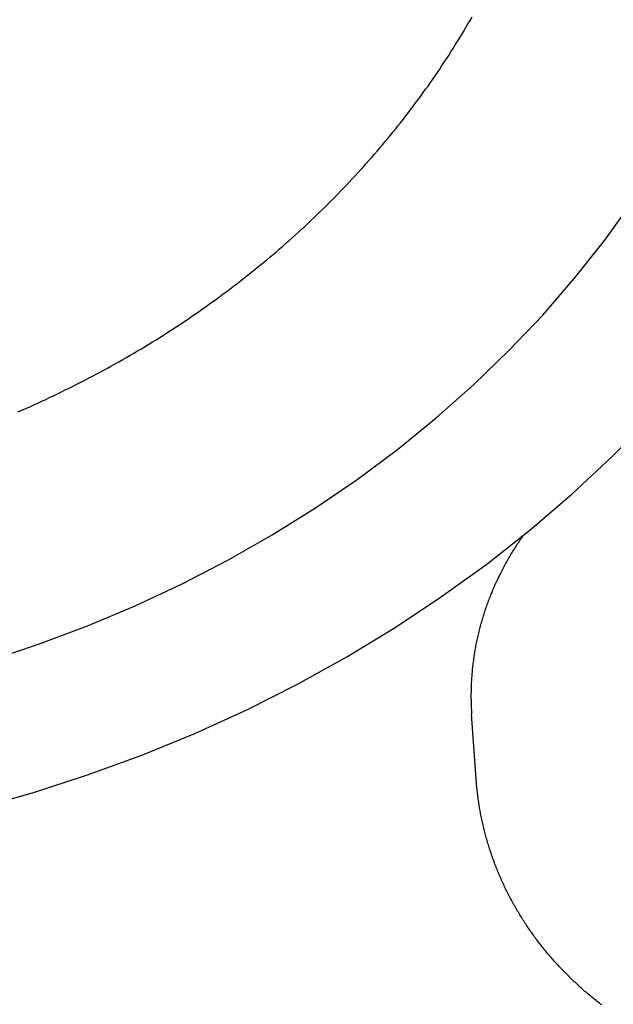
# Model space of a CAD drawing. Extents: x 1107 to 4046, y 937 to 3355.
# Tile 471 of 656: x 2204.02 to 2208.7, y 2650.51 to 2658.28. Entities that reach past the tile are written whole.
import ezdxf

# ---------------------------------------------------------------- set-up
doc = ezdxf.new("R2010")
doc.units = 0
doc.layers.add('KF_VIDA_L___C_REAR', color=7, linetype='CONTINUOUS')

# ---------------------------------------------------------------- blocks, each defined once
blk = doc.blocks.new('KF_VIDA_L___C_REAR')
at = {"layer": 'KF_VIDA_L___C_REAR'}
blk.add_line((20.640838, 963.074954), (20.605126, 963.585339), dxfattribs=at)
for points in [[(16.6984, 962.841, 0), (17.1391, 962.966, 0), (17.5732, 963.107, 0), (18.0001, 963.263, 0), (18.419, 963.435, 0), (18.8292, 963.622, 0), (19.23, 963.824, 0), (19.6205, 964.04, 0), (20.0002, 964.271, 0), (20.3683, 964.515, 0), (20.7242, 964.772, 0), (21.0673, 965.042, 0), (21.397, 965.324, 0), (21.7126, 965.618, 0), (22.0137, 965.923, 0), (22.2996, 966.239, 0), (22.5699, 966.566, 0), (22.8241, 966.901, 0), (23.0617, 967.246, 0), (23.2823, 967.599, 0), (23.4856, 967.96, 0), (23.6712, 968.328, 0), (23.8386, 968.702, 0), (23.9877, 969.082, 0)], [(16.7943, 964.008, 0), (17.1865, 964.139, 0), (17.5718, 964.283, 0), (17.9496, 964.442, 0), (18.3191, 964.615, 0), (18.6797, 964.802, 0), (19.0306, 965.002, 0), (19.3713, 965.215, 0), (19.7011, 965.44, 0), (20.0194, 965.677, 0), (20.3256, 965.926, 0), (20.6191, 966.186, 0), (20.8995, 966.457, 0), (21.166, 966.738, 0), (21.4184, 967.029, 0), (21.6561, 967.329, 0), (21.8786, 967.638, 0), (22.0856, 967.954, 0), (22.2766, 968.278, 0), (22.4514, 968.609, 0), (22.6095, 968.946, 0), (22.7507, 969.288, 0)], [(17.0224, 965.973, 0), (17.054, 965.987, 0), (17.0856, 966, 0), (17.1171, 966.014, 0), (17.1485, 966.028, 0), (17.1799, 966.043, 0), (17.2111, 966.057, 0), (17.2423, 966.072, 0), (17.2735, 966.086, 0), (17.3045, 966.101, 0), (17.3355, 966.116, 0), (17.3664, 966.131, 0), (17.3973, 966.146, 0), (17.4281, 966.161, 0), (17.4587, 966.176, 0), (17.4894, 966.192, 0), (17.5199, 966.207, 0), (17.5504, 966.223, 0), (17.5807, 966.239, 0), (17.6111, 966.255, 0), (17.6413, 966.271, 0), (17.6714, 966.287, 0), (17.7015, 966.303, 0), (17.7315, 966.319, 0), (17.7614, 966.336, 0), (17.7912, 966.353, 0), (17.8209, 966.369, 0), (17.8506, 966.386, 0), (17.8802, 966.403, 0), (17.9096, 966.42, 0), (17.939, 966.437, 0), (17.9683, 966.455, 0), (17.9976, 966.472, 0), (18.0267, 966.49, 0), (18.0558, 966.507, 0), (18.0847, 966.525, 0), (18.1136, 966.543, 0), (18.1424, 966.561, 0), (18.1711, 966.579, 0), (18.1997, 966.597, 0), (18.2282, 966.616, 0), (18.2566, 966.634, 0), (18.2849, 966.653, 0), (18.3132, 966.671, 0), (18.3413, 966.69, 0), (18.3694, 966.709, 0), (18.3973, 966.728, 0), (18.4252, 966.747, 0), (18.4529, 966.766, 0), (18.4806, 966.786, 0), (18.5081, 966.805, 0), (18.5356, 966.825, 0), (18.563, 966.844, 0), (18.5903, 966.864, 0), (18.6174, 966.884, 0), (18.6445, 966.904, 0), (18.6715, 966.924, 0), (18.6983, 966.944, 0), (18.7251, 966.965, 0), (18.7518, 966.985, 0), (18.7783, 967.006, 0), (18.8048, 967.026, 0), (18.8311, 967.047, 0), (18.8574, 967.068, 0), (18.8835, 967.089, 0), (18.9096, 967.11, 0), (18.9355, 967.131, 0), (18.9613, 967.152, 0), (18.987, 967.174, 0), (19.0127, 967.195, 0), (19.0382, 967.217, 0), (19.0636, 967.238, 0), (19.0889, 967.26, 0), (19.114, 967.282, 0), (19.1391, 967.304, 0), (19.1641, 967.326, 0), (19.1889, 967.348, 0), (19.2137, 967.371, 0), (19.2383, 967.393, 0), (19.2628, 967.415, 0), (19.2872, 967.438, 0), (19.3115, 967.461, 0), (19.3357, 967.483, 0), (19.3598, 967.506, 0), (19.3837, 967.529, 0), (19.4075, 967.552, 0), (19.4313, 967.575, 0), (19.4549, 967.598, 0), (19.4783, 967.622, 0), (19.5017, 967.645, 0), (19.525, 967.669, 0), (19.5481, 967.692, 0), (19.5711, 967.716, 0), (19.594, 967.74, 0), (19.6168, 967.764, 0), (19.6394, 967.788, 0), (19.662, 967.812, 0), (19.6844, 967.836, 0), (19.7067, 967.86, 0), (19.7288, 967.884, 0), (19.7509, 967.909, 0), (19.7728, 967.933, 0), (19.7946, 967.958, 0), (19.8163, 967.982, 0), (19.8379, 968.007, 0), (19.8593, 968.032, 0), (19.8806, 968.057, 0), (19.9018, 968.082, 0), (19.9228, 968.107, 0), (19.9437, 968.132, 0), (19.9645, 968.158, 0), (19.9852, 968.183, 0), (20.0057, 968.208, 0), (20.0261, 968.234, 0), (20.0464, 968.259, 0), (20.0666, 968.285, 0), (20.0866, 968.311, 0), (20.1065, 968.337, 0), (20.1262, 968.363, 0), (20.1458, 968.389, 0), (20.1653, 968.415, 0), (20.1847, 968.441, 0), (20.2039, 968.467, 0), (20.223, 968.494, 0), (20.242, 968.52, 0), (20.2608, 968.546, 0), (20.2795, 968.573, 0), (20.298, 968.6, 0), (20.3164, 968.626, 0), (20.3347, 968.653, 0), (20.3528, 968.68, 0), (20.3708, 968.707, 0), (20.3887, 968.734, 0), (20.4064, 968.761, 0), (20.424, 968.788, 0), (20.4415, 968.815, 0), (20.4588, 968.843, 0), (20.476, 968.87, 0), (20.493, 968.897, 0), (20.5099, 968.925, 0), (20.5267, 968.953, 0), (20.5433, 968.98, 0), (20.5598, 969.008, 0), (20.5761, 969.036, 0), (20.5923, 969.063, 0), (20.6084, 969.091, 0)], [(21.0096, 964.995, 0), (21.0027, 964.985, 0), (20.9958, 964.975, 0), (20.9891, 964.965, 0), (20.9823, 964.955, 0), (20.9756, 964.945, 0), (20.969, 964.935, 0), (20.9624, 964.925, 0), (20.9559, 964.915, 0), (20.9494, 964.905, 0), (20.943, 964.895, 0), (20.9367, 964.885, 0), (20.9304, 964.875, 0), (20.9241, 964.865, 0), (20.918, 964.854, 0), (20.9118, 964.844, 0), (20.9058, 964.834, 0), (20.8997, 964.824, 0), (20.8938, 964.813, 0), (20.8879, 964.803, 0), (20.882, 964.793, 0), (20.8762, 964.782, 0), (20.8705, 964.772, 0), (20.8648, 964.761, 0), (20.8592, 964.751, 0), (20.8536, 964.74, 0), (20.8481, 964.73, 0), (20.8427, 964.719, 0), (20.8373, 964.709, 0), (20.832, 964.698, 0), (20.8267, 964.688, 0), (20.8215, 964.677, 0), (20.8163, 964.667, 0), (20.8112, 964.656, 0), (20.8062, 964.645, 0), (20.8012, 964.635, 0), (20.7963, 964.624, 0), (20.7914, 964.613, 0), (20.7866, 964.602, 0), (20.7819, 964.592, 0), (20.7772, 964.581, 0), (20.7725, 964.57, 0), (20.768, 964.559, 0), (20.7635, 964.548, 0), (20.759, 964.538, 0), (20.7546, 964.527, 0), (20.7503, 964.516, 0), (20.746, 964.505, 0), (20.7418, 964.494, 0), (20.7377, 964.483, 0), (20.7336, 964.472, 0), (20.7295, 964.461, 0), (20.7256, 964.45, 0), (20.7217, 964.439, 0), (20.7178, 964.428, 0), (20.714, 964.417, 0), (20.7103, 964.406, 0), (20.7066, 964.395, 0), (20.703, 964.384, 0), (20.6995, 964.373, 0), (20.696, 964.361, 0), (20.6926, 964.35, 0), (20.6892, 964.339, 0), (20.6859, 964.328, 0), (20.6827, 964.317, 0), (20.6795, 964.306, 0), (20.6764, 964.294, 0), (20.6733, 964.283, 0), (20.6703, 964.272, 0), (20.6674, 964.261, 0), (20.6645, 964.25, 0), (20.6617, 964.238, 0), (20.659, 964.227, 0), (20.6563, 964.216, 0), (20.6537, 964.204, 0), (20.6511, 964.193, 0), (20.6486, 964.182, 0), (20.6462, 964.17, 0), (20.6438, 964.159, 0), (20.6415, 964.148, 0), (20.6392, 964.136, 0), (20.637, 964.125, 0), (20.6349, 964.114, 0), (20.6328, 964.102, 0), (20.6308, 964.091, 0), (20.6289, 964.08, 0), (20.627, 964.068, 0), (20.6252, 964.057, 0), (20.6235, 964.045, 0), (20.6218, 964.034, 0), (20.6202, 964.022, 0), (20.6186, 964.011, 0), (20.6171, 964, 0), (20.6157, 963.988, 0), (20.6143, 963.977, 0), (20.613, 963.965, 0), (20.6117, 963.954, 0), (20.6105, 963.942, 0), (20.6094, 963.931, 0), (20.6084, 963.919, 0), (20.6074, 963.908, 0), (20.6064, 963.896, 0), (20.6056, 963.885, 0), (20.6048, 963.873, 0), (20.604, 963.862, 0), (20.6033, 963.85, 0), (20.6027, 963.839, 0), (20.6022, 963.827, 0), (20.6017, 963.816, 0), (20.6012, 963.804, 0), (20.6009, 963.793, 0), (20.6006, 963.781, 0), (20.6003, 963.77, 0), (20.6002, 963.758, 0), (20.6001, 963.747, 0), (20.6, 963.735, 0), (20.6, 963.724, 0), (20.6001, 963.712, 0), (20.6002, 963.7, 0), (20.6004, 963.689, 0), (20.6007, 963.677, 0), (20.601, 963.666, 0), (20.6014, 963.654, 0), (20.6019, 963.643, 0), (20.6024, 963.631, 0), (20.603, 963.62, 0), (20.6036, 963.608, 0), (20.6044, 963.597, 0), (20.6051, 963.585, 0)], [(21.6321, 961.291, 0), (21.6231, 961.298, 0), (21.6141, 961.305, 0), (21.6051, 961.312, 0), (21.5962, 961.319, 0), (21.5873, 961.326, 0), (21.5784, 961.333, 0), (21.5696, 961.34, 0), (21.5608, 961.347, 0), (21.552, 961.355, 0), (21.5432, 961.362, 0), (21.5345, 961.369, 0), (21.5258, 961.376, 0), (21.5172, 961.384, 0), (21.5085, 961.391, 0), (21.4999, 961.398, 0), (21.4914, 961.406, 0), (21.4828, 961.413, 0), (21.4743, 961.421, 0), (21.4658, 961.428, 0), (21.4574, 961.436, 0), (21.449, 961.444, 0), (21.4406, 961.451, 0), (21.4323, 961.459, 0), (21.4239, 961.467, 0), (21.4157, 961.474, 0), (21.4074, 961.482, 0), (21.3992, 961.49, 0), (21.391, 961.498, 0), (21.3828, 961.506, 0), (21.3747, 961.514, 0), (21.3666, 961.522, 0), (21.3586, 961.53, 0), (21.3506, 961.538, 0), (21.3426, 961.546, 0), (21.3347, 961.554, 0), (21.3267, 961.562, 0), (21.3189, 961.57, 0), (21.311, 961.579, 0), (21.3032, 961.587, 0), (21.2954, 961.595, 0), (21.2877, 961.604, 0), (21.28, 961.612, 0), (21.2723, 961.62, 0), (21.2647, 961.629, 0), (21.2571, 961.637, 0), (21.2496, 961.646, 0), (21.2421, 961.654, 0), (21.2346, 961.663, 0), (21.2271, 961.671, 0), (21.2197, 961.68, 0), (21.2124, 961.689, 0), (21.205, 961.698, 0), (21.1977, 961.706, 0), (21.1905, 961.715, 0), (21.1833, 961.724, 0), (21.1761, 961.733, 0), (21.169, 961.742, 0), (21.1619, 961.75, 0), (21.1548, 961.759, 0), (21.1478, 961.768, 0), (21.1408, 961.777, 0), (21.1339, 961.786, 0), (21.127, 961.795, 0), (21.1201, 961.805, 0), (21.1133, 961.814, 0), (21.1065, 961.823, 0), (21.0998, 961.832, 0), (21.0931, 961.841, 0), (21.0864, 961.851, 0), (21.0798, 961.86, 0), (21.0732, 961.869, 0), (21.0667, 961.878, 0), (21.0602, 961.888, 0), (21.0537, 961.897, 0), (21.0473, 961.907, 0), (21.041, 961.916, 0), (21.0347, 961.926, 0), (21.0284, 961.935, 0), (21.0221, 961.945, 0), (21.016, 961.954, 0), (21.0098, 961.964, 0), (21.0037, 961.974, 0), (20.9976, 961.983, 0), (20.9916, 961.993, 0), (20.9857, 962.003, 0), (20.9797, 962.013, 0), (20.9739, 962.022, 0), (20.968, 962.032, 0), (20.9622, 962.042, 0), (20.9565, 962.052, 0), (20.9508, 962.062, 0), (20.9451, 962.072, 0), (20.9395, 962.082, 0), (20.934, 962.092, 0), (20.9284, 962.102, 0), (20.923, 962.112, 0), (20.9175, 962.122, 0), (20.9122, 962.132, 0), (20.9068, 962.142, 0), (20.9016, 962.152, 0), (20.8963, 962.162, 0), (20.8911, 962.173, 0), (20.886, 962.183, 0), (20.8809, 962.193, 0), (20.8759, 962.203, 0), (20.8709, 962.214, 0), (20.8659, 962.224, 0), (20.861, 962.234, 0), (20.8562, 962.245, 0), (20.8514, 962.255, 0), (20.8466, 962.266, 0), (20.8419, 962.276, 0), (20.8372, 962.287, 0), (20.8326, 962.297, 0), (20.8281, 962.308, 0), (20.8236, 962.318, 0), (20.8191, 962.329, 0), (20.8147, 962.339, 0), (20.8103, 962.35, 0), (20.806, 962.361, 0), (20.8018, 962.371, 0), (20.7976, 962.382, 0), (20.7934, 962.393, 0), (20.7893, 962.403, 0), (20.7852, 962.414, 0), (20.7812, 962.425, 0), (20.7773, 962.436, 0), (20.7734, 962.446, 0), (20.7695, 962.457, 0), (20.7657, 962.468, 0), (20.762, 962.479, 0), (20.7583, 962.49, 0), (20.7546, 962.501, 0), (20.751, 962.512, 0), (20.7475, 962.522, 0), (20.744, 962.533, 0), (20.7406, 962.544, 0), (20.7372, 962.555, 0), (20.7339, 962.566, 0), (20.7306, 962.577, 0), (20.7274, 962.588, 0), (20.7242, 962.599, 0), (20.7211, 962.611, 0), (20.718, 962.622, 0), (20.715, 962.633, 0), (20.712, 962.644, 0), (20.7091, 962.655, 0), (20.7063, 962.666, 0), (20.7035, 962.677, 0), (20.7008, 962.688, 0), (20.6981, 962.7, 0), (20.6955, 962.711, 0), (20.6929, 962.722, 0), (20.6904, 962.733, 0), (20.6879, 962.745, 0), (20.6855, 962.756, 0), (20.6832, 962.767, 0), (20.6809, 962.778, 0), (20.6786, 962.79, 0), (20.6764, 962.801, 0), (20.6743, 962.812, 0), (20.6722, 962.824, 0), (20.6702, 962.835, 0), (20.6683, 962.846, 0), (20.6664, 962.858, 0), (20.6645, 962.869, 0), (20.6627, 962.88, 0), (20.661, 962.892, 0), (20.6593, 962.903, 0), (20.6577, 962.915, 0), (20.6561, 962.926, 0), (20.6546, 962.937, 0), (20.6531, 962.949, 0), (20.6517, 962.96, 0), (20.6504, 962.972, 0), (20.6491, 962.983, 0), (20.6479, 962.995, 0), (20.6467, 963.006, 0), (20.6456, 963.018, 0), (20.6445, 963.029, 0), (20.6435, 963.04, 0), (20.6426, 963.052, 0), (20.6417, 963.063, 0), (20.6408, 963.075, 0)]]:
    blk.add_polyline3d(points, dxfattribs=at)

msp = doc.modelspace()

# ---------------------------------------------------------------- block references
at = {"layer": 'KF_VIDA_L___C_REAR'}
msp.add_blockref('KF_VIDA_L___C_REAR', (2186.9791, 1689.2132), dxfattribs=at)

doc.saveas('drawing.dxf')
